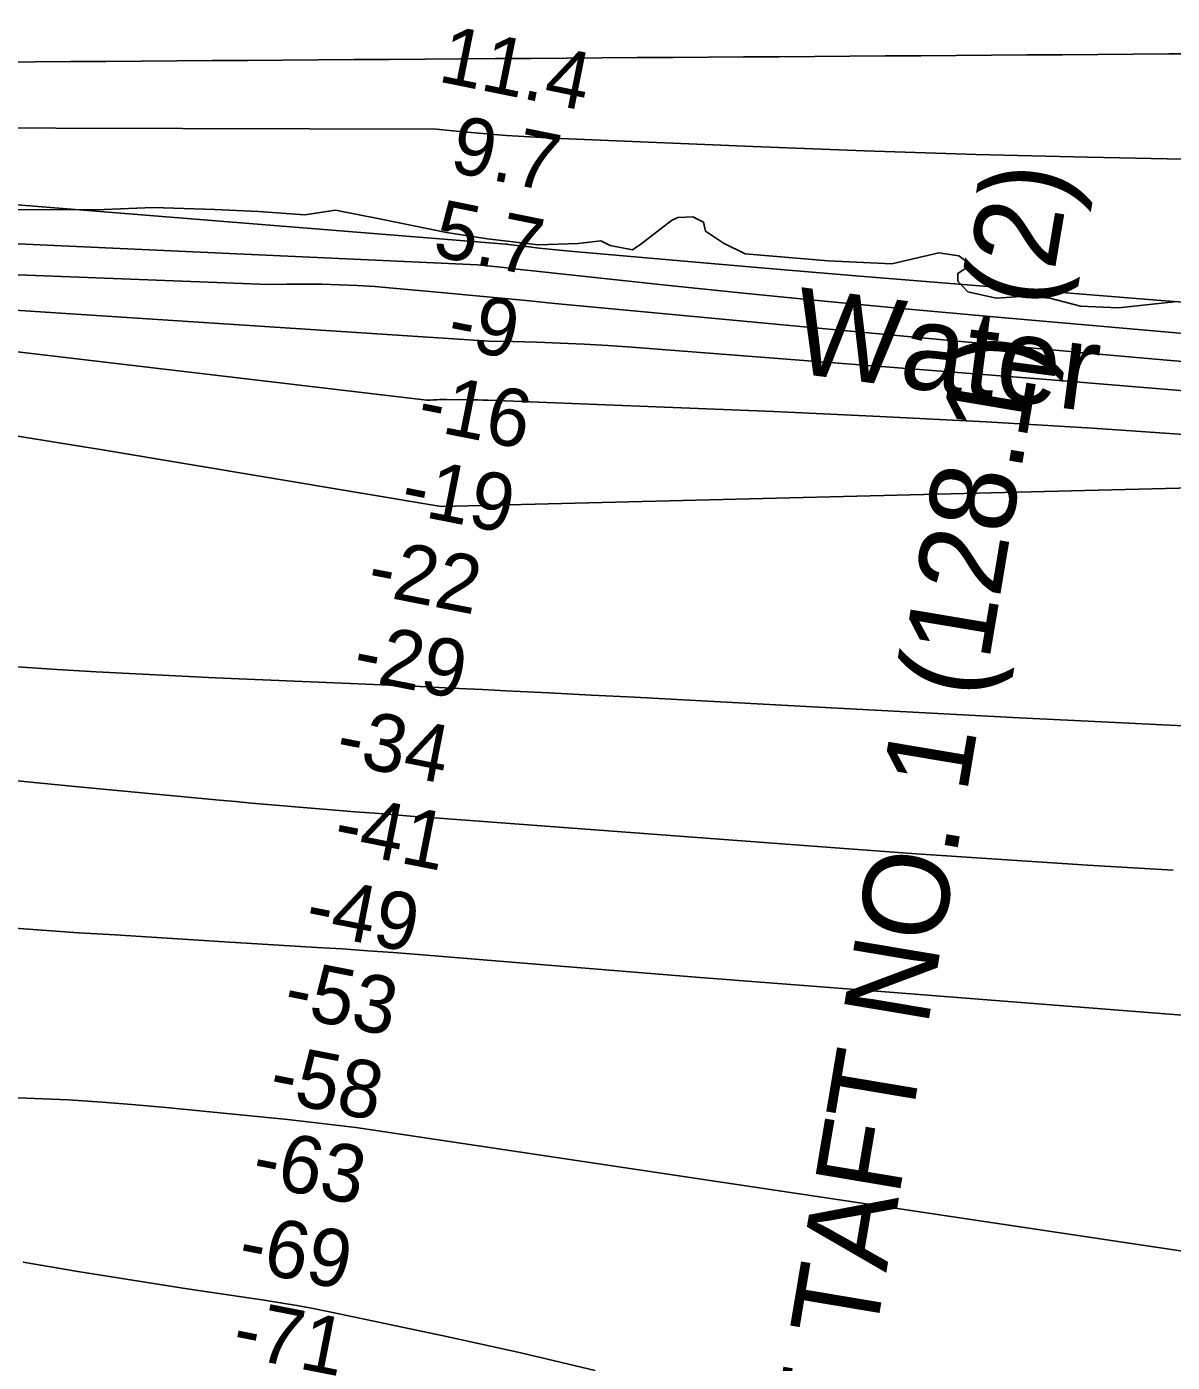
# Model space of a CAD drawing. Extents: x 3535183 to 3573198, y 534952 to 560562.
# Drawn here: x 3560754 to 3562086, y 545059 to 546613 of the extents above; entities that cross this region are included whole.
import ezdxf

# ---------------------------------------------------------------- set-up
doc = ezdxf.new("R2010")
doc.units = 0
for name, color, linetype in [('V-CHAN-NAID', 7, 'Continuous'), ('V-GRID-MAJR', 7, 'Continuous'), ('V-RIVR-EDGE', 7, 'Continuous'), ('V-RIVR-IDEN', 7, 'Continuous'), ('V-RIVR-RANG', 7, 'Continuous'), ('V-TOPO-DPTH', 7, 'Continuous'), ('V-TOPO-MAJR', 7, 'Continuous'), ('V-TOPO-MINR', 7, 'Continuous'), ('V-TOPO-WATR', 7, 'Continuous')]:
    doc.layers.add(name, color=color, linetype=linetype)

msp = doc.modelspace()

# ---------------------------------------------------------------- linework, layer by layer
at = {"layer": 'V-GRID-MAJR'}
msp.add_spline([(3539332.196, 546413.546), (3544607.59, 546451.528), (3549882.9790000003, 546490.277), (3555158.363, 546529.794), (3560433.741, 546570.077), (3565709.113, 546611.128), (3570984.478, 546652.946), (3570984.4790000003, 546652.946)], degree=3, dxfattribs=at)
at = {"layer": 'V-RIVR-EDGE'}
msp.add_lwpolyline([(3562088.688793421, 546293.2633357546), (3562023.721940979, 546286.0712553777), (3561979.610407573, 546288.0185117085), (3561944.0951816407, 546297.2972365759), (3561916.528692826, 546299.8163088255), (3561881.5974035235, 546297.4517756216), (3561848.528525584, 546304.8862701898), (3561836.917084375, 546317.1695231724), (3561836.9398107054, 546326.3603728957), (3561847.372773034, 546333.0745728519), (3561846.7782307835, 546340.4287677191), (3561838.2152552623, 546346.5772121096), (3561814.940859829, 546350.3111253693), (3561760.3766679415, 546337.5787786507), (3561686.2447222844, 546340.825720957), (3561589.4541346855, 546349.0305080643), (3561564.362780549, 546361.3470929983), (3561543.5650348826, 546375.4912422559), (3561541.1398981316, 546385.913598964), (3561528.900582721, 546392.0711338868), (3561511.1300915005, 546391.5023481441), (3561503.7683211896, 546387.844189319), (3561468.162189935, 546360.3595152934), (3561458.341950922, 546353.6438002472), (3561432.6196924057, 546358.6092204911), (3561421.6043085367, 546364.1510019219), (3561395.2496305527, 546361.1525341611), (3561348.6781133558, 546359.4295109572), (3561289.8733411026, 546366.3149159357), (3561242.099103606, 546373.7857726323), (3561164.322634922, 546389.9089950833), (3561112.8781178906, 546399.839835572), (3561077.3265298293, 546394.4132008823), (3561023.4159686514, 546398.2228685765), (3560972.5659938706, 546400.7995141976), (3560900.8819112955, 546402.8149495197), (3560843.8925826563, 546400.5049595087), (3560696.2247486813, 546400.2573725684)], dxfattribs=at)
at = {"layer": 'V-TOPO-DPTH'}
for points in [[(3562117.856055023, 546458.9343108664), (3561987.9959908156, 546461.5066659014), (3561858.154842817, 546464.7381562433), (3561728.342069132, 546468.958349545), (3561598.548211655, 546473.8376781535), (3561393.5550893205, 546482.3257647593), (3561366.281232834, 546483.6090469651), (3561339.019707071, 546485.09704107), (3561311.776677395, 546486.8921030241), (3561284.5459784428, 546488.8918768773), (3561257.347852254, 546491.2646889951), (3561230.1808032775, 546493.9299365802), (3560197.347686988, 546496.6996718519), (3560185.2778084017, 546497.3055053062), (3560173.1709560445, 546498.5260651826), (3560161.066004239, 546499.7649881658), (3559138.7533365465, 546519.5893166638)], [(3560268.5393582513, 546382.543742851), (3561278.336433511, 546336.4160572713), (3561293.5651389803, 546334.7295623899), (3561308.795010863, 546333.0537191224), (3561324.0266323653, 546331.3938532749), (3561339.2594202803, 546329.7446390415), (3561497.166940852, 546312.7321939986), (3561591.3825838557, 546302.8745242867), (3561685.6358502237, 546293.4031918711), (3561779.9455516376, 546284.5113653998), (3561874.292876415, 546276.0058762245), (3562351.962138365, 546234.4231489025)], [(3560268.5393582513, 546382.543742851), (3561278.336433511, 546336.4160572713), (3561293.5651389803, 546334.7295623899), (3561308.795010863, 546333.0537191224), (3561324.0266323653, 546331.3938532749), (3561339.2594202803, 546329.7446390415), (3561497.166940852, 546312.7321939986), (3561591.3825838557, 546302.8745242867), (3561685.6358502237, 546293.4031918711), (3561779.9455516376, 546284.5113653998), (3561874.292876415, 546276.0058762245), (3562351.962138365, 546234.4231489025)], [(3559000.0899388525, 546321.963733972), (3560220.4021529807, 546322.9091876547), (3560241.2586551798, 546319.8993420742), (3560262.0945166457, 546316.7497815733), (3560282.9166176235, 546313.5070777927), (3561291.840381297, 546247.3443010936), (3561319.489058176, 546246.9390134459), (3561347.135764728, 546246.2826062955), (3561374.770625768, 546245.2452164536), (3561402.3916701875, 546243.9511925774), (3561429.991989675, 546242.272217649), (3561457.578492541, 546240.3366086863), (3561757.779424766, 546217.1687886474), (3561851.6328393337, 546209.8389311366), (3561945.4770250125, 546202.3940818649), (3562039.307367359, 546194.7767449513), (3562133.1284808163, 546187.0444162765)], [(3562133.1284808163, 546187.0444162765), (3562039.307367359, 546194.7767449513), (3561945.4770250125, 546202.3940818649), (3561851.6328393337, 546209.8389311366), (3561757.779424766, 546217.1687886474), (3561457.578492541, 546240.3366086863), (3561429.991989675, 546242.272217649), (3561402.3916701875, 546243.9511925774), (3561374.770625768, 546245.2452164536), (3561347.135764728, 546246.2826062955), (3561319.489058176, 546246.9390134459), (3561291.840381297, 546247.3443010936), (3560282.9166176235, 546313.5070777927), (3560262.0945166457, 546316.7497815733), (3560241.2586551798, 546319.8993420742), (3560220.4021529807, 546322.9091876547), (3559000.0899388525, 546321.963733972)], [(3562109.5575272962, 546076.7254945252), (3561236.1126824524, 546055.0181848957), (3560842.0319919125, 546120.8572501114), (3560738.275560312, 546137.6107868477)], [(3562109.5575272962, 546076.7254945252), (3561236.1126824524, 546055.0181848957), (3560842.0319919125, 546120.8572501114), (3560738.275560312, 546137.6107868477)], [(3560742.6044102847, 545868.5411961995), (3560788.669465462, 545865.570855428), (3560834.7490198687, 545862.8138309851), (3560880.8442944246, 545860.3152588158), (3560926.9460280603, 545857.9479439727), (3560973.0574503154, 545855.7775151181), (3561019.17533165, 545853.7383435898), (3561139.3646108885, 545848.6810912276), (3561175.5225649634, 545847.1209051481), (3561211.6781647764, 545845.5091474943), (3561247.830233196, 545843.8200324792), (3561283.9799473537, 545842.0793458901), (3561311.337123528, 545840.7327018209), (3561361.1618818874, 545838.2455124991), (3561410.984269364, 545835.7123212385), (3561460.8031005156, 545833.1101270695), (3561510.6195607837, 545830.4619309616), (3561667.822786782, 545821.9959784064), (3561748.0313293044, 545817.7161234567), (3561828.242624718, 545813.4890003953), (3561908.4580494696, 545809.3409751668), (3561988.6762271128, 545805.2456818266), (3562067.2686466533, 545801.2722363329), (3562108.199423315, 545799.3974635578)], [(3562108.199423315, 545799.3974635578), (3562067.2686466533, 545801.2722363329), (3561988.6762271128, 545805.2456818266), (3561908.4580494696, 545809.3409751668), (3561828.242624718, 545813.4890003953), (3561748.0313293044, 545817.7161234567), (3561667.822786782, 545821.9959784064), (3561510.6195607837, 545830.4619309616), (3561460.8031005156, 545833.1101270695), (3561410.984269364, 545835.7123212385), (3561361.1618818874, 545838.2455124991), (3561311.337123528, 545840.7327018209), (3561283.9799473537, 545842.0793458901), (3561247.830233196, 545843.8200324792), (3561211.6781647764, 545845.5091474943), (3561175.5225649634, 545847.1209051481), (3561139.3646108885, 545848.6810912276), (3561019.17533165, 545853.7383435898), (3560973.0574503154, 545855.7775151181), (3560926.9460280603, 545857.9479439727), (3560880.8442944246, 545860.3152588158), (3560834.7490198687, 545862.8138309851), (3560788.669465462, 545865.570855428), (3560742.6044102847, 545868.5411961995)], [(3560706.855717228, 545739.1768274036), (3560809.622597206, 545729.1622857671), (3560978.149622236, 545713.4311574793), (3560996.6998611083, 545711.7242064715), (3561015.252994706, 545710.0498088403), (3561033.810470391, 545708.4242412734), (3561052.370840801, 545706.8312270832), (3561070.934035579, 545705.2704915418), (3561089.49810141, 545703.7202402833), (3561108.063473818, 545702.1857154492), (3561126.6297172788, 545700.6616748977), (3561135.69820161, 545699.9211402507), (3561158.801174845, 545698.0581351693), (3561181.9065938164, 545696.2263825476), (3561205.0156813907, 545694.4415086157), (3561228.1272147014, 545692.6878871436), (3561689.07391087, 545658.1831085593), (3561788.6741100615, 545650.992632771), (3561888.2975275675, 545644.1540355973), (3561987.955772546, 545637.8432563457), (3562087.637235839, 545631.8843557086)], [(3560706.855717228, 545739.1768274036), (3560809.622597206, 545729.1622857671), (3560978.149622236, 545713.4311574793), (3560996.6998611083, 545711.7242064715), (3561015.252994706, 545710.0498088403), (3561033.810470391, 545708.4242412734), (3561052.370840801, 545706.8312270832), (3561070.934035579, 545705.2704915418), (3561089.49810141, 545703.7202402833), (3561108.063473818, 545702.1857154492), (3561126.6297172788, 545700.6616748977), (3561135.69820161, 545699.9211402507), (3561158.801174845, 545698.0581351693), (3561181.9065938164, 545696.2263825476), (3561205.0156813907, 545694.4415086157), (3561228.1272147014, 545692.6878871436), (3561689.07391087, 545658.1831085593), (3561788.6741100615, 545650.992632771), (3561888.2975275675, 545644.1540355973), (3561987.955772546, 545637.8432563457), (3562087.637235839, 545631.8843557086)]]:
    msp.add_lwpolyline(points, dxfattribs=at)
at = {"layer": 'V-TOPO-MAJR'}
msp.add_lwpolyline([(3562240.8422393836, 545451.836836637), (3561722.9161481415, 545492.4974052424), (3561627.500842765, 545500.0278864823), (3561532.089746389, 545507.6110489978), (3561436.6849635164, 545515.2732334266), (3561341.284389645, 545522.9880991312), (3561209.5031433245, 545533.6999345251), (3561179.9900250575, 545536.009569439), (3561150.468475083, 545538.2007821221), (3561120.934277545, 545540.2143614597), (3561091.3916482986, 545542.1095185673), (3560984.029762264, 545548.67257051), (3560941.566424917, 545551.2776272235), (3560899.1038488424, 545553.894990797), (3560856.642414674, 545556.5308146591), (3560814.181741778, 545559.1789453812), (3560771.7366007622, 545562.0286666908), (3560729.3114038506, 545565.1348197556)], dxfattribs=at)
at = {"layer": 'V-TOPO-MINR'}
for points in [[(3562117.856055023, 546458.9343108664), (3561987.9959908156, 546461.5066659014), (3561858.154842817, 546464.7381562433), (3561728.342069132, 546468.958349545), (3561598.548211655, 546473.8376781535), (3561393.5550893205, 546482.3257647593), (3561366.281232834, 546483.6090469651), (3561339.019707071, 546485.09704107), (3561311.776677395, 546486.8921030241), (3561284.5459784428, 546488.8918768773), (3561257.347852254, 546491.2646889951), (3561230.1808032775, 546493.9299365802), (3560197.347686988, 546496.6996718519), (3560185.2778084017, 546497.3055053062), (3560173.1709560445, 546498.5260651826), (3560161.066004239, 546499.7649881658), (3559138.7533365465, 546519.5893166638)], [(3562254.483590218, 546280.7547728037), (3562068.409666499, 546295.2047656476), (3561953.185934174, 546304.2996549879), (3561837.978146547, 546313.5892083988), (3561722.7942759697, 546323.1707579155), (3561607.6263500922, 546332.9469715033), (3561385.6061042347, 546352.0769601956), (3561373.6761175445, 546353.1719265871), (3561361.755422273, 546354.3554531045), (3561349.848664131, 546355.6718198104), (3561337.951197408, 546357.0767466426), (3561317.267263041, 546359.6362393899), (3561314.17089673, 546360.0249114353), (3561312.6232668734, 546360.2235935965), (3561311.0759136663, 546360.4244488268), (3560487.0965162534, 546426.4955796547)], [(3562097.9444750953, 546223.7415481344), (3562005.223433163, 546231.9355952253), (3561912.524003, 546240.370621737), (3561819.838980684, 546248.9663011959), (3561368.1310271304, 546291.4502190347), (3561334.9418862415, 546294.5757234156), (3561301.7532456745, 546297.7065247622), (3561268.565355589, 546300.8452715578), (3561235.3779658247, 546303.9893153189), (3561179.571301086, 546309.2829611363), (3561158.99676388, 546310.9760811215), (3561138.40404819, 546312.3267324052), (3561117.784064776, 546313.1636806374), (3561097.1459028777, 546313.6581601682), (3561076.4955909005, 546313.7569497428), (3561055.84728263, 546313.6711910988), (3561035.2019799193, 546313.308610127), (3560281.9138280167, 546342.4377227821), (3560247.107659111, 546347.2904584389), (3559077.6223154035, 546357.5107370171)], [(3562133.1284808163, 546187.0444162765), (3562039.307367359, 546194.7767449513), (3561945.4770250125, 546202.3940818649), (3561851.6328393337, 546209.8389311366), (3561757.779424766, 546217.1687886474), (3561457.578492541, 546240.3366086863), (3561429.991989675, 546242.272217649), (3561402.3916701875, 546243.9511925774), (3561374.770625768, 546245.2452164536), (3561347.135764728, 546246.2826062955), (3561319.489058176, 546246.9390134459), (3561291.840381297, 546247.3443010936), (3560282.9166176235, 546313.5070777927), (3560262.0945166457, 546316.7497815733), (3560241.2586551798, 546319.8993420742), (3560220.4021529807, 546322.9091876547), (3559000.0899388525, 546321.963733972)], [(3562117.020024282, 546137.8612845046), (3561993.5394681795, 546146.1031570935), (3561870.01580466, 546153.5718693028), (3561746.427480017, 546159.8808409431), (3561622.7960479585, 546165.416652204), (3561290.6682994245, 546178.7266640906), (3561284.407628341, 546178.9472521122), (3561278.145990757, 546179.1274766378), (3561271.8829034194, 546179.24715592), (3561265.618849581, 546179.3264717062), (3561242.291305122, 546179.5090645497), (3561238.4358026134, 546179.4959573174), (3561234.5820065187, 546179.425189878), (3561230.730770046, 546179.2679321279), (3561226.881239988, 546179.0530141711), (3561223.0320467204, 546178.8538834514), (3561219.181596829, 546178.7333592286), (3560253.196853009, 546292.9727484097)], [(3562109.5575272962, 546076.7254945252), (3561236.1126824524, 546055.0181848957), (3560842.0319919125, 546120.8572501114), (3560738.275560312, 546137.6107868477)], [(3562108.199423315, 545799.3974635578), (3562067.2686466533, 545801.2722363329), (3561988.6762271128, 545805.2456818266), (3561908.4580494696, 545809.3409751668), (3561828.242624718, 545813.4890003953), (3561748.0313293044, 545817.7161234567), (3561667.822786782, 545821.9959784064), (3561510.6195607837, 545830.4619309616), (3561460.8031005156, 545833.1101270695), (3561410.984269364, 545835.7123212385), (3561361.1618818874, 545838.2455124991), (3561311.337123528, 545840.7327018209), (3561283.9799473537, 545842.0793458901), (3561247.830233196, 545843.8200324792), (3561211.6781647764, 545845.5091474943), (3561175.5225649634, 545847.1209051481), (3561139.3646108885, 545848.6810912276), (3561019.17533165, 545853.7383435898), (3560973.0574503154, 545855.7775151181), (3560926.9460280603, 545857.9479439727), (3560880.8442944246, 545860.3152588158), (3560834.7490198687, 545862.8138309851), (3560788.669465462, 545865.570855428), (3560742.6044102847, 545868.5411961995)], [(3562087.637235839, 545631.8843557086), (3561987.955772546, 545637.8432563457), (3561888.2975275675, 545644.1540355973), (3561788.6741100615, 545650.992632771), (3561689.07391087, 545658.1831085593), (3561228.1272147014, 545692.6878871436), (3561205.0156813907, 545694.4415086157), (3561181.9065938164, 545696.2263825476), (3561158.801174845, 545698.0581351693), (3561135.69820161, 545699.9211402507), (3561126.6297172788, 545700.6616748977), (3561108.063473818, 545702.1857154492), (3561089.49810141, 545703.7202402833), (3561070.934035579, 545705.2704915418), (3561052.370840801, 545706.8312270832), (3561033.810470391, 545708.4242412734), (3561015.252994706, 545710.0498088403), (3560996.6998611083, 545711.7242064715), (3560978.149622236, 545713.4311574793), (3560809.622597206, 545729.1622857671), (3560706.855717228, 545739.1768274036)], [(3562134.883011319, 545183.2419527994), (3561162.8097991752, 545328.5695197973), (3561136.4952315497, 545332.3071282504), (3561110.148614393, 545335.7876706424), (3561083.7539229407, 545338.8826139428), (3561057.3271819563, 545341.7204911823), (3560919.943172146, 545355.458389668), (3560880.763188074, 545359.0209627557), (3560841.5503788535, 545362.1134628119), (3560802.288331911, 545364.5008533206), (3560762.9934598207, 545366.4181707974), (3560723.6738075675, 545367.9790506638)], [(3561415.060810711, 545049.8319174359), (3561328.7023322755, 545070.2044627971), (3561242.052090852, 545089.3948197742), (3561106.088880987, 545118.0414678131), (3561087.1703389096, 545121.8488856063), (3561068.210669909, 545125.427005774), (3561049.189310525, 545128.661179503), (3561030.1268242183, 545131.6660556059), (3560940.6656833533, 545144.9388953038), (3560876.8952542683, 545154.7309626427), (3560813.196136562, 545164.953427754), (3560749.6039859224, 545175.8214895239)]]:
    msp.add_lwpolyline(points, dxfattribs=at)
at = {"layer": 'V-TOPO-WATR'}
msp.add_lwpolyline([(3562351.962138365, 546234.4231489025), (3561874.292876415, 546276.0058762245), (3561779.9455516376, 546284.5113653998), (3561685.6358502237, 546293.4031918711), (3561591.3825838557, 546302.8745242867), (3561497.166940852, 546312.7321939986), (3561339.2594202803, 546329.7446390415), (3561324.0266323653, 546331.3938532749), (3561308.795010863, 546333.0537191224), (3561293.5651389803, 546334.7295623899), (3561278.336433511, 546336.4160572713), (3560268.5393582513, 546382.543742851)], dxfattribs=at)

# ---------------------------------------------------------------- texts
at = {"layer": 'V-CHAN-NAID'}
msp.add_text('UNION CARBIDE TAFT NO. 1 (128.1) (2)', height=100.00000199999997, rotation=80.46153726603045, dxfattribs=at).set_placement((3561557.9835114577, 543998.1203166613))
at = {"layer": 'V-RIVR-IDEN'}
msp.add_text('Water', height=99.99980200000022, rotation=352.55017473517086, dxfattribs=at).set_placement((3561641.5720294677, 546211.1396470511))
at = {"layer": 'V-RIVR-RANG'}
for s, height, rotation, p in [('11.4', 66.99999999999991, 348.5883257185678, (3561230.8796107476, 546549.8740556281)), ('9.7', 66.99999999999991, 348.5883257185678, (3561243.9187804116, 546445.2260343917)), ('5.7', 66.99999999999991, 348.5883257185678, (3561224.378780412, 546347.1530343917)), ('-9', 67.00000000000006, 348.8736944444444, (3561240.637609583, 546241.6064673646)), ('-16', 67.00000000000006, 348.8736944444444, (3561205.8271368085, 546146.5366964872)), ('-19', 67.00000000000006, 348.8736944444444, (3561186.5459583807, 546048.4137942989)), ('-22', 67.00000000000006, 348.8736944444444, (3561147.5943404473, 545954.1594584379)), ('-29', 67.00000000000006, 348.8736944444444, (3561130.901377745, 545855.526534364)), ('-34', 67.00000000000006, 348.8736944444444, (3561110.8437346, 545757.5563387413)), ('-41', 67.00000000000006, 348.8736944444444, (3561108.3869583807, 545656.1237942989)), ('-49', 67.00000000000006, 348.8736944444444, (3561075.388236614, 545560.6987081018)), ('-53', 67.00000000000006, 348.8736944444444, (3561050.4129835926, 545463.6956540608)), ('-58', 67.00000000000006, 348.8736944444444, (3561033.461199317, 545365.1136321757)), ('-63', 67.00000000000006, 348.8736944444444, (3561013.4035561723, 545267.1434365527)), ('-69', 67.00000000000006, 348.8736944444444, (3560997.229236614, 545168.4087081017)), ('-71', 67.00000000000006, 348.8736944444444, (3560990.6303152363, 545067.7915986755))]:
    msp.add_text(s, height=height, rotation=rotation, dxfattribs=at).set_placement(p)

doc.saveas('drawing.dxf')
